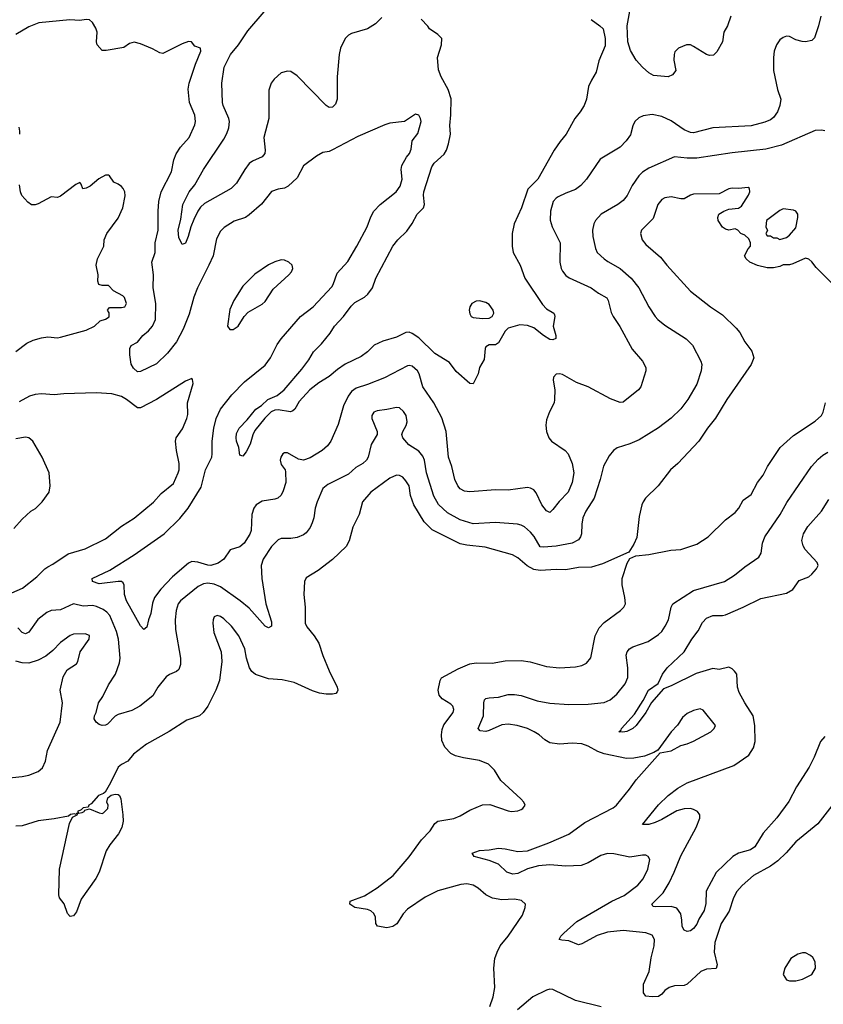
# Model space of a CAD drawing. Header units: inches. Extents: x 1771504 to 1971212, y 471788 to 643615.
# Tile 532 of 587: x 1903994 to 1909021, y 532264 to 538428. Entities that reach past the tile are written whole.
import ezdxf

# ---------------------------------------------------------------- set-up
doc = ezdxf.new("R2010")
doc.units = ezdxf.units.IN
doc.header["$MEASUREMENT"] = 0
doc.layers.add('B9503', color=7, linetype='Continuous')

msp = doc.modelspace()

# ---------------------------------------------------------------- linework, layer by layer
at = {"layer": 'B9503', "color": 5}
for points, elevation in [([(1908443, 538450), (1908422, 538390), (1908398, 538350), (1908390, 538289), (1908354, 538226), (1908333.7, 538206.3), (1908310, 538204.2), (1908290, 538209.6), (1908210, 538260.5), (1908190, 538269.6), (1908164.7, 538270), (1908116, 538250), (1908093, 538227), (1908087.3, 538210), (1908085.2, 538174.8), (1908098.8, 538110), (1908076.8, 538083.2), (1908050, 538069.3), (1907958.9, 538078.9), (1907930, 538094.5), (1907889.8, 538129.8), (1907850, 538174), (1907814.8, 538234.8), (1907798.8, 538290), (1907793.8, 538390), (1907824.2, 538550)], 320), ([(1909004.9, 538450), (1908991.4, 538388.6), (1908965.1, 538314.9), (1908950, 538298), (1908910.4, 538289.6), (1908887.9, 538292.1), (1908850, 538301.6), (1908810, 538322.9), (1908790, 538325.1), (1908770, 538317), (1908750, 538300.7), (1908727.4, 538270), (1908714.3, 538230), (1908709, 538190), (1908708.9, 538110), (1908733.7, 537990), (1908756.4, 537930), (1908748.7, 537890), (1908734.3, 537850), (1908710, 537815.8), (1908690, 537801.5), (1908654.4, 537785.6), (1908570, 537762.2), (1908330, 537749.9), (1908210, 537720.3), (1908190, 537722), (1908150, 537738), (1908070, 537793.5), (1908010, 537822.2), (1907950, 537833.1), (1907894.6, 537825.4), (1907867.6, 537812.4), (1907843, 537790), (1907830, 537764), (1907814, 537706), (1907788.5, 537670), (1907750, 537629.7), (1907624.7, 537555.3), (1907538.7, 537430), (1907503.7, 537390), (1907470, 537364.2), (1907410, 537342.6), (1907362.2, 537317.8), (1907349, 537310), (1907330.9, 537289.1), (1907313.7, 537230), (1907312.1, 537172.1), (1907325.3, 537130), (1907374.6, 537030), (1907372.4, 536910), (1907381.3, 536870), (1907390, 536852.7), (1907410, 536826.7), (1907431, 536811), (1907569.4, 536749.4), (1907615.4, 536715.4), (1907666.3, 536686.3), (1907675.6, 536670), (1907694.4, 536594.4), (1907705.7, 536570), (1907747.5, 536507.5), (1907826, 536366), (1907890.6, 536290), (1907911, 536250), (1907911.3, 536230), (1907879.5, 536130), (1907866, 536110), (1907770, 536034), (1907750, 536031.6), (1907690, 536054.3), (1907550, 536128.6), (1907477, 536157), (1907390, 536207), (1907370, 536211.6), (1907350.6, 536209.4), (1907334, 536190), (1907330.7, 536170), (1907342, 536110), (1907340.4, 536050), (1907336.4, 536030), (1907307.7, 535972.3), (1907290, 535922), (1907285.3, 535890), (1907288.7, 535850), (1907303.1, 535810), (1907320.3, 535790), (1907407, 535730), (1907424.6, 535710), (1907450.2, 535650.2), (1907459.7, 535590), (1907450.2, 535530), (1907424.7, 535470), (1907367.8, 535412.2), (1907330, 535360.7), (1907310, 535342.9), (1907290, 535353), (1907260.7, 535390), (1907224.9, 535464.9), (1907210, 535483.5), (1907190, 535495.4), (1907170, 535499.7), (1907050, 535482.2), (1906970, 535484), (1906810, 535471.6), (1906775.9, 535475.9), (1906750, 535491.3), (1906734, 535510), (1906716.9, 535550), (1906698.2, 535630), (1906675.8, 535690), (1906661.1, 535850), (1906635.2, 535935.2), (1906584, 536030), (1906516, 536130), (1906491.9, 536210), (1906481.5, 536230), (1906450, 536259.1), (1906430, 536263.5), (1906419.4, 536260.6), (1906275.2, 536184.8), (1906170, 536142.9), (1906099, 536121), (1906070, 536100.4), (1906048.4, 536070), (1906019.3, 536010), (1905986, 535894), (1905939.5, 535790), (1905919.2, 535760.8), (1905886, 535730), (1905810, 535685.1), (1905770, 535670.9), (1905737, 535677), (1905670, 535715.6), (1905650, 535715.8), (1905640.5, 535710), (1905627.4, 535690), (1905624.2, 535670), (1905630, 535642.8), (1905654.8, 535610), (1905657.1, 535597.1), (1905657.8, 535530), (1905642.7, 535477.3), (1905629.2, 535450.8), (1905608.1, 535431.9), (1905590, 535425.3), (1905510, 535412.9), (1905474, 535390), (1905458, 535370), (1905445.3, 535330), (1905441.2, 535230), (1905432.9, 535207.1), (1905398.2, 535150), (1905370, 535128.4), (1905311, 535109), (1905271, 535050), (1905234.5, 535025.5), (1905190, 535011.3), (1905170, 535012.1), (1905107.8, 535032.2), (1905070, 535035.2), (1905050, 535024.4), (1904950, 534938.9), (1904876.9, 534863.1), (1904837.7, 534810), (1904824.4, 534775.6), (1904814.6, 534710), (1904799.3, 534670), (1904790, 534625.2), (1904770, 534609.5), (1904750, 534634), (1904662.9, 534790), (1904649.8, 534830), (1904648.2, 534888.2), (1904641.6, 534901.6), (1904629.7, 534909.7), (1904610, 534910.9), (1904490, 534895.6), (1904449.5, 534910), (1904447, 534930), (1904558.6, 534981.4), (1904710, 535078.5), (1904896.9, 535210), (1904994.8, 535305.2), (1905047.2, 535370), (1905130, 535501.3), (1905157.1, 535610), (1905194.8, 535690), (1905198.8, 535710), (1905197.8, 535790), (1905207.4, 535870), (1905222.3, 535930), (1905249.8, 535990), (1905321.1, 536078.9), (1905399.6, 536160.4), (1905530, 536265.3), (1905562.9, 536310), (1905605.2, 536394.8), (1905629.7, 536430), (1905750, 536568.7), (1905830, 536630.3), (1905945.5, 536754.5), (1905955.1, 536770), (1905980.2, 536839.8), (1906045.6, 536914.4), (1906103.8, 537010), (1906167.8, 537130), (1906190, 537193), (1906209.8, 537230), (1906248.5, 537271.5), (1906348.3, 537350), (1906374.8, 537385.2), (1906386.6, 537430), (1906381, 537490), (1906384.4, 537515.6), (1906413.1, 537566.9), (1906433, 537590), (1906442.5, 537617.5), (1906449.8, 537670.2), (1906484.4, 537715.6), (1906504.7, 537790), (1906502, 537810), (1906490, 537829.2), (1906470, 537835.3), (1906402, 537790), (1906310, 537780.9), (1906278, 537770), (1906110, 537696.4), (1905950, 537612.2), (1905930, 537603.5), (1905890, 537595.6), (1905850, 537574), (1905770, 537512.3), (1905730, 537437.6), (1905674.2, 537385.8), (1905650, 537373.7), (1905610, 537366.9), (1905570, 537351.3), (1905507.2, 537272.8), (1905430, 537205.1), (1905407.3, 537190), (1905334.5, 537165.5), (1905273.6, 537126.4), (1905250, 537102.9), (1905224.9, 537055.1), (1905203.6, 536950), (1905177.8, 536890), (1905105.8, 536750), (1905082.7, 536690), (1905054.9, 536585.1), (1905016.5, 536490), (1904974.2, 536410), (1904919.3, 536340.7), (1904850, 536273.5), (1904750, 536224.8), (1904730, 536224.1), (1904705.4, 536245.4), (1904692, 536272), (1904682.3, 536330), (1904682.6, 536370), (1904691.3, 536388.7), (1904730.4, 536409.6), (1904763.5, 536450), (1904799.9, 536480.1), (1904825, 536510), (1904842.8, 536550), (1904845.5, 536650), (1904829.1, 536750), (1904829.8, 536830), (1904821.1, 536910), (1904840.9, 536970), (1904841.9, 537030), (1904860.4, 537110), (1904859.1, 537230), (1904863.7, 537290), (1904879, 537350), (1904944, 537476), (1904958.9, 537550), (1904972.8, 537587.2), (1904999.1, 537630), (1905054, 537690), (1905089.6, 537770), (1905093.6, 537790), (1905089.7, 537830), (1905056.4, 537910), (1905048.1, 537991.9), (1905054.6, 538030), (1905092.9, 538150), (1905127, 538230), (1905124, 538250), (1905090, 538261.2), (1905069.4, 538289.4), (1905050, 538291.3), (1905010, 538276), (1904890, 538215.6), (1904870, 538219.8), (1904824.5, 538244.5), (1904750, 538275.8), (1904710, 538287.1), (1904680.5, 538279.5), (1904645.5, 538254.5), (1904534.6, 538234.6), (1904510, 538234), (1904478.4, 538270), (1904475.1, 538290), (1904477.4, 538350), (1904470, 538374), (1904449.2, 538410), (1904430, 538426), (1904410, 538429.4), (1904370, 538422.9), (1904306.8, 538426.8), (1904112.8, 538407.2), (1904050, 538383.7), (1903970, 538334.5)], 340), ([(1906258.6, 538441.4), (1906219, 538401), (1906170, 538369.8), (1906070, 538342), (1906050.2, 538329.8), (1906030, 538309.4), (1906000.9, 538250), (1905991.3, 538208.7), (1905980.6, 538070), (1905980.3, 537930), (1905970, 537899.3), (1905950, 537879.6), (1905930, 537878.7), (1905910, 537889.6), (1905730, 538075.6), (1905690, 538102.7), (1905670, 538106.2), (1905630, 538096), (1905584.7, 538055.3), (1905567.6, 538030), (1905553.1, 537986.9), (1905552.9, 537810), (1905521.6, 537690), (1905530.3, 537610), (1905526.7, 537590), (1905511.1, 537568.9), (1905450, 537541.8), (1905430, 537528.4), (1905401.6, 537490), (1905350, 537403.5), (1905317.4, 537370), (1905150, 537276.2), (1905125, 537255), (1905107.6, 537230), (1905083, 537177), (1905064.5, 537130), (1905048.2, 537070), (1905030, 537029.5), (1905010, 537019.5), (1904990, 537064.5), (1904985.8, 537110), (1905001.2, 537178.8), (1905014.4, 537270), (1905054.2, 537350), (1905090, 537392.8), (1905143.1, 537490), (1905270, 537680.3), (1905290, 537714.9), (1905302.8, 537750), (1905305.6, 537790), (1905302, 537810), (1905266.5, 537890), (1905262.5, 537910), (1905257.4, 538030), (1905272.3, 538130), (1905312.9, 538210), (1905361.9, 538270), (1905421.3, 538358.7), (1905523.7, 538476.3)], 320), ([(1907569, 538429), (1907624, 538390), (1907643, 538370), (1907656.5, 538310), (1907656.2, 538263.8), (1907617.1, 538170), (1907601.1, 538098.9), (1907570, 538049.2), (1907552.4, 538010), (1907540.4, 537930), (1907524.9, 537890), (1907500.4, 537850), (1907466.7, 537810), (1907413.4, 537710), (1907375, 537665), (1907337.3, 537610), (1907236, 537430), (1907173, 537367), (1907133.4, 537250), (1907086.9, 537150), (1907075.5, 537090), (1907075.2, 537010), (1907081.3, 536970), (1907124.4, 536890), (1907153.8, 536810), (1907263.9, 536643.9), (1907290, 536617.3), (1907334.4, 536590), (1907339.1, 536579.1), (1907341.7, 536570), (1907331.5, 536510), (1907348.5, 536450), (1907348.1, 536431.9), (1907330, 536422.6), (1907310, 536426.6), (1907270, 536449.8), (1907210, 536499.3), (1907170, 536513.3), (1907123.4, 536516.6), (1907050, 536496), (1907030, 536477.2), (1906990, 536404.5), (1906970, 536391.6), (1906930, 536391.3), (1906910, 536379.3), (1906904.9, 536370), (1906899.2, 536300.8), (1906870.4, 536250), (1906862, 536210), (1906830, 536149), (1906810, 536149.4), (1906724.6, 536224.6), (1906682.3, 536282.3), (1906590, 536337.1), (1906490, 536435.9), (1906450, 536463.5), (1906430, 536471.7), (1906410, 536469.8), (1906350, 536439.9), (1906264.7, 536415.3), (1906210.5, 536390), (1906170, 536348.5), (1906130, 536318.7), (1906029.7, 536270.3), (1905982, 536238), (1905930, 536194.8), (1905865.5, 536154.5), (1905809.4, 536110.6), (1905743, 536037), (1905715.8, 535990), (1905702, 535978), (1905686.9, 535973.1), (1905610, 535985.6), (1905590, 535983.1), (1905567.6, 535972.4), (1905526.4, 535933.6), (1905464.5, 535855.5), (1905451.5, 535828.5), (1905435.3, 535770), (1905410, 535722), (1905390, 535695.3), (1905370, 535702), (1905363.6, 535750), (1905349.7, 535790), (1905347.8, 535810), (1905350, 535838), (1905367.3, 535870), (1905417.4, 535922.6), (1905471.6, 535990), (1905507, 536013), (1905545.1, 536050), (1905604.3, 536075.7), (1905648.5, 536110), (1905759.5, 536240.5), (1905801.7, 536298.3), (1905831, 536349), (1905882.3, 536397.7), (1905935.5, 536464.5), (1905962.7, 536510), (1906018.8, 536570), (1906066.4, 536633.6), (1906090, 536656.9), (1906149.8, 536690.2), (1906172.4, 536710), (1906200.9, 536750), (1906222, 536810), (1906327.2, 537010), (1906359.7, 537050), (1906415.5, 537104.5), (1906450, 537152.7), (1906479.7, 537210), (1906520.3, 537250), (1906525.2, 537270), (1906520.5, 537330), (1906523, 537350), (1906572.7, 537507.3), (1906586.6, 537530), (1906650, 537586.2), (1906663.7, 537610), (1906677, 537650), (1906688.1, 537710), (1906685.6, 537765.6), (1906691.9, 537831.9), (1906692.9, 537932.9), (1906675, 537990), (1906629.8, 538070), (1906613.1, 538113.1), (1906607.1, 538190), (1906633, 538270), (1906634.2, 538310), (1906610, 538335.6), (1906558, 538370), (1906547.6, 538387.6), (1906506, 538430)], 320), ([(1903993.6, 537710), (1903995.1, 537730), (1903990, 537755.3)], 360), ([(1909030, 537732), (1909010, 537736.2), (1908970, 537733.3), (1908758.6, 537641.4), (1908662.4, 537617.6), (1908450, 537594.4), (1908230, 537561.8), (1908170, 537560.7), (1908090, 537569.8), (1907930, 537498.7), (1907890, 537472.2), (1907867.8, 537450), (1907824.6, 537390), (1907793.9, 537326.1), (1907770, 537295.6), (1907735.5, 537270), (1907630.5, 537210), (1907596.5, 537170), (1907584.6, 537150), (1907577.3, 537110), (1907579.6, 537070), (1907595.1, 536995.1), (1907606.7, 536970), (1907650, 536930.3), (1907672.9, 536912.9), (1907750.3, 536870), (1907818.9, 536810), (1907866.3, 536750), (1907930.2, 536630.2), (1907968.7, 536570), (1907986.4, 536550), (1908030, 536514.9), (1908162.4, 536430), (1908202.6, 536390), (1908255.6, 536290), (1908261.5, 536270), (1908258, 536230), (1908230, 536147), (1908173.8, 536050), (1908130, 535991.2), (1908070, 535932.4), (1907990, 535872.2), (1907870, 535798.3), (1907810, 535772.2), (1907731.6, 535748.4), (1907708.8, 535731.2), (1907681.8, 535698.2), (1907646.5, 535633.5), (1907625.4, 535550), (1907587.6, 535432.4), (1907535.3, 535350), (1907516.1, 535310), (1907510.2, 535270), (1907509, 535210), (1907502.8, 535190), (1907488.7, 535171.3), (1907450, 535150.6), (1907350, 535131.3), (1907270, 535124.7), (1907250, 535127.2), (1907211.8, 535191.8), (1907190, 535219.2), (1907151.9, 535251.9), (1907130, 535263.5), (1907108.9, 535268.9), (1906970, 535280.2), (1906830, 535272.5), (1906750, 535297.4), (1906670, 535340.2), (1906612.9, 535392.9), (1906583.8, 535443.8), (1906539.4, 535590), (1906526.6, 535670), (1906516.2, 535696.2), (1906490, 535725.7), (1906427.2, 535767.2), (1906389.8, 535810), (1906384.8, 535830), (1906390.8, 535850), (1906412, 535888), (1906417.5, 535910), (1906410.6, 535950), (1906395, 535975), (1906370, 535996.8), (1906350, 535999.3), (1906290, 535986.4), (1906230, 535979.8), (1906209.5, 535970.5), (1906196.9, 535950), (1906197.2, 535930), (1906230.2, 535850), (1906229.1, 535830), (1906192.5, 535767.5), (1906173.5, 535690), (1906163.5, 535670), (1906140.2, 535650), (1906096.7, 535623.3), (1906050, 535582.9), (1905921.2, 535518.8), (1905890, 535492.8), (1905853.8, 535410), (1905842.8, 535370), (1905834, 535310), (1905823, 535277), (1905810, 535249.5), (1905785.3, 535214.7), (1905770, 535202.6), (1905730, 535186.2), (1905690, 535179.8), (1905630, 535180.4), (1905610, 535171.5), (1905570, 535129.7), (1905517.1, 535050), (1905503.9, 535010), (1905509, 534929), (1905533.4, 534770), (1905570, 534657.3), (1905569, 534631), (1905550, 534621), (1905530, 534630.8), (1905430, 534744.2), (1905374, 534790), (1905250, 534877), (1905210, 534893.6), (1905170, 534899.8), (1905144.6, 534895.4), (1905110, 534879.8), (1904999, 534790), (1904985.2, 534770), (1904973, 534730), (1904966.5, 534670), (1904968.4, 534610), (1905000.3, 534430), (1904999.5, 534390), (1904990, 534359.3), (1904973.7, 534346.3), (1904930, 534328.4), (1904910, 534312.8), (1904858.9, 534250), (1904825.8, 534194.2), (1904744.9, 534130), (1904696.1, 534103.9), (1904610, 534078.7), (1904590, 534067), (1904542.3, 534017.7), (1904530, 534010.5), (1904510, 534009.1), (1904490, 534016.2), (1904472.4, 534030), (1904459.6, 534050), (1904460.7, 534070), (1904471.4, 534090), (1904486.2, 534150), (1904512.8, 534190), (1904550, 534264.4), (1904592.1, 534330), (1904618.6, 534401.4), (1904622.7, 534430), (1904610.9, 534550), (1904598.6, 534598.6), (1904557.9, 534697.9), (1904539.5, 534719.5), (1904515.6, 534735.6), (1904474.6, 534754.6), (1904450, 534759.9), (1904390, 534756.3), (1904330, 534771.1), (1904250, 534733.7), (1904190, 534729), (1904162.9, 534717.1), (1904107.5, 534672.5), (1904050, 534594), (1904030, 534582.9), (1904010, 534591), (1903981.2, 534621.2)], 360), ([(1903970, 536350.2), (1904038, 536402), (1904078.6, 536421.4), (1904130, 536436.5), (1904170, 536442), (1904230, 536436.8), (1904250, 536439.3), (1904410, 536483.5), (1904462, 536510), (1904496.6, 536543.4), (1904530, 536552.4), (1904553.4, 536566.6), (1904553, 536593), (1904543.7, 536610), (1904555.1, 536624.9), (1904630, 536625), (1904651.6, 536630), (1904661.1, 536650), (1904650, 536689.2), (1904639.7, 536699.7), (1904580.9, 536730), (1904550, 536764), (1904510, 536762.7), (1904488.7, 536770), (1904482.7, 536790), (1904484.5, 536830), (1904472.3, 536890), (1904480.9, 536930), (1904520.7, 537010), (1904522.7, 537050), (1904538.4, 537090), (1904610, 537184.9), (1904639.6, 537250), (1904654.5, 537325.5), (1904650.8, 537350.8), (1904642, 537370), (1904630, 537383), (1904610, 537398.7), (1904582, 537410), (1904555.3, 537450), (1904550, 537454), (1904530, 537454.5), (1904489, 537431), (1904434.4, 537385.6), (1904410, 537372.3), (1904389.1, 537369.1), (1904378.6, 537398.6), (1904370, 537408.7), (1904344.4, 537395.6), (1904250, 537323.7), (1904230, 537314), (1904190, 537318), (1904110, 537274), (1904090, 537268.3), (1904068.4, 537268.4), (1904045.2, 537285.2), (1904007.7, 537327.7), (1903999.7, 537350), (1903993.5, 537393.5)], 360), ([(1909086.2, 536766.2), (1908976.3, 536876.3), (1908950, 536912.3), (1908930, 536929.2), (1908910, 536934), (1908830, 536899), (1908810, 536894), (1908770, 536894), (1908750, 536882), (1908710, 536873.2), (1908670, 536874), (1908610, 536889), (1908562, 536910), (1908538, 536930), (1908528.7, 536950), (1908550, 536994), (1908566, 537010), (1908566, 537030), (1908555.3, 537055.3), (1908530, 537078), (1908506, 537090), (1908486, 537110), (1908470, 537118), (1908430, 537109), (1908410, 537115.3), (1908390, 537129), (1908364, 537170), (1908362, 537190), (1908368, 537210), (1908398, 537230), (1908430, 537240.7), (1908490, 537247.3), (1908510, 537261), (1908553.2, 537330), (1908561.2, 537350), (1908559, 537370), (1908550, 537377.2), (1908490, 537371.2), (1908450, 537373.5), (1908430, 537367.8), (1908370, 537337.4), (1908210, 537335.1), (1908190, 537329.5), (1908150, 537306.3), (1908130, 537305.7), (1908070, 537318.7), (1908030, 537313.3), (1908010, 537303), (1907984.9, 537270), (1907957.1, 537182.9), (1907884.2, 537110), (1907878, 537090), (1907888.7, 537050), (1907910, 537020.4), (1908002, 536942), (1908041.3, 536890), (1908190, 536728), (1908316.3, 536630), (1908390, 536579.3), (1908476.2, 536496.2), (1908498, 536470), (1908530, 536411), (1908573.2, 536353.2), (1908586, 536310), (1908570.8, 536270), (1908418, 536050), (1908346.5, 535933.5), (1908296.5, 535870), (1908242.4, 535790), (1908110.3, 535649.7), (1908064.9, 535610), (1907987.3, 535510), (1907908.6, 535431.4), (1907894, 535410), (1907885.5, 535390), (1907870, 535318), (1907854, 535186), (1907835.5, 535144.5), (1907805.4, 535094.6), (1907639.7, 535020.3), (1907570, 534999.7), (1907490, 534998.9), (1907410, 534983.5), (1907350, 534986.3), (1907250, 534980.2), (1907210, 534985.8), (1907167.7, 535007.7), (1907110, 535059.1), (1907077.2, 535077.2), (1906905.2, 535125.2), (1906790, 535137.7), (1906750, 535146.2), (1906573.4, 535233.4), (1906524.3, 535284.3), (1906460.3, 535390), (1906437.8, 535450), (1906429.8, 535509.8), (1906410, 535540.7), (1906390, 535563.7), (1906370, 535575.1), (1906350, 535577), (1906310, 535557), (1906190, 535469.6), (1906138.7, 535410), (1906117.4, 535330), (1906077.4, 535250), (1906054.8, 535165.2), (1906035.3, 535130), (1905951, 535049), (1905860.4, 534979.6), (1905785.4, 534934.6), (1905774.4, 534910), (1905771.7, 534830), (1905779, 534750), (1905780.6, 534650), (1905790, 534626.7), (1905835.3, 534570), (1905864.2, 534524.2), (1905890, 534446.8), (1905930, 534350.8), (1905980.5, 534250), (1905984, 534230), (1905979.9, 534220.1), (1905970.5, 534209.5), (1905950, 534204.5), (1905910, 534204.7), (1905870, 534211.2), (1905825.7, 534225.7), (1905710, 534278), (1905634.7, 534294.7), (1905550, 534301.4), (1905468.1, 534328.1), (1905446.4, 534346.4), (1905430.8, 534370.8), (1905412.4, 534430), (1905401.7, 534490), (1905365.4, 534570), (1905318.9, 534630), (1905270, 534676.9), (1905250, 534691.3), (1905230, 534696.9), (1905210.4, 534689.6), (1905203.1, 534670), (1905202, 534650), (1905208.6, 534591.4), (1905253.1, 534470), (1905258.9, 534410), (1905244, 534290), (1905221.5, 534230), (1905171.5, 534130), (1905142, 534090), (1905118.7, 534070), (1905038.4, 534041.6), (1904928.5, 533971.5), (1904787.3, 533892.7), (1904706, 533830), (1904670, 533785.2), (1904630, 533765.2), (1904610, 533749.2), (1904562.8, 533650), (1904527.7, 533592.3), (1904517.4, 533582.6), (1904487.2, 533570), (1904441.5, 533518.5), (1904426.8, 533510), (1904422, 533498), (1904390, 533493), (1904378.8, 533481.2), (1904356, 533470), (1904360.7, 533460.7), (1904384, 533464), (1904397.2, 533470), (1904401.5, 533478.5), (1904430, 533487.7), (1904490, 533463), (1904510, 533458.8), (1904518, 533462), (1904545.2, 533490), (1904546.6, 533510), (1904539.6, 533530), (1904544.2, 533555.8), (1904566.5, 533573.5), (1904590, 533579), (1904610, 533577), (1904618.4, 533570), (1904626, 533550), (1904639.6, 533450), (1904640.2, 533410), (1904632.3, 533370), (1904612.3, 533330), (1904557.9, 533262.1), (1904535.3, 533224.7), (1904491.9, 533090), (1904470.4, 533050.4), (1904378.7, 532921.3), (1904350, 532843.6), (1904330, 532818), (1904310, 532813.6), (1904293.1, 532833.1), (1904271.7, 532891.7), (1904243.1, 532930), (1904239.3, 532950), (1904242, 533110), (1904304.4, 533395.6), (1904324.1, 533435.9), (1904354, 533450), (1904358, 533458), (1904350, 533458), (1904347.1, 533452.9), (1904335.9, 533455.9), (1904311, 533451), (1904298, 533442), (1904210, 533424.1), (1904110, 533411.6), (1904010, 533380.7), (1903970, 533378.3)], 380), ([(1903790, 534772.4), (1904012, 534868), (1904101.1, 534938.9), (1904150, 534989), (1904170, 535002.8), (1904201.3, 535018.7), (1904297.2, 535082.8), (1904404.1, 535115.9), (1904530, 535178.5), (1904630, 535256.5), (1904710, 535307.9), (1904830, 535406.3), (1904878.2, 535461.8), (1904954.9, 535525.1), (1904985.1, 535590), (1904990.8, 535610), (1904991.9, 535650), (1904975, 535730), (1904968.4, 535790), (1904972.8, 535810), (1905012.8, 535867.2), (1905040.2, 535930), (1905044.7, 535955.3), (1905043.5, 536030), (1905078.7, 536150), (1905075.6, 536175.6), (1905070, 536181.2), (1905030, 536165.6), (1904849.2, 536050.8), (1904750, 535998), (1904730, 535996.9), (1904661.6, 536050), (1904630, 536068.6), (1904570, 536085.8), (1904472.7, 536092.7), (1904270, 536084.6), (1904210, 536078.2), (1904130, 536085.6), (1904090, 536081.7), (1904056, 536070), (1903990, 536035)], 360), ([(1906935.4, 532250), (1906955.3, 532310), (1906966.5, 532370), (1906960.8, 532490), (1906967.2, 532550), (1906979.8, 532590), (1906999.8, 532630), (1907049.7, 532690), (1907138.3, 532821.7), (1907156, 532870), (1907157.2, 532890), (1907132.8, 532912.8), (1907090, 532922.4), (1907010, 532918.7), (1906951.7, 532928.3), (1906910, 532948.7), (1906861.3, 532990), (1906830, 533008.7), (1906790, 533018.4), (1906753.2, 533013.2), (1906610, 532974.2), (1906530, 532935), (1906420.2, 532859.8), (1906393.4, 532830), (1906352.9, 532767.1), (1906328, 532750), (1906290, 532743.2), (1906232.6, 532752.6), (1906221.3, 532770), (1906219.3, 532810), (1906210, 532832.4), (1906190, 532848.6), (1906170, 532856.8), (1906089.6, 532870), (1906059.7, 532890), (1906061.6, 532910), (1906150, 532943.2), (1906230, 532992.9), (1906330.4, 533069.6), (1906430, 533187.4), (1906507.3, 533292.7), (1906560.7, 533350), (1906590, 533394.8), (1906609, 533410), (1906710, 533426), (1906750, 533443), (1906810, 533479.3), (1906890, 533512.4), (1906934.6, 533514.6), (1907050, 533474), (1907070, 533470.7), (1907110, 533474.8), (1907130, 533482.8), (1907142, 533490), (1907155.3, 533510), (1907148, 533530), (1907128.7, 533550), (1907004.1, 533664.1), (1906964, 533730), (1906926.8, 533766.8), (1906869.6, 533789.6), (1906770, 533805.7), (1906719.6, 533819.6), (1906690, 533833.7), (1906653, 533873), (1906634.8, 533914.8), (1906631.6, 533950), (1906635.9, 533984.1), (1906647, 534013), (1906705.6, 534090), (1906709.6, 534110), (1906702.9, 534130), (1906690, 534142.9), (1906636.2, 534176.2), (1906618, 534198), (1906612.7, 534230), (1906624, 534290), (1906632.7, 534307.3), (1906735.9, 534364.1), (1906810, 534394.9), (1906850, 534402.3), (1906950, 534399.6), (1907030, 534413.4), (1907130, 534416.5), (1907186.8, 534406.8), (1907290, 534379.5), (1907370, 534370.3), (1907470, 534376.5), (1907510, 534384.9), (1907540.5, 534399.5), (1907566.5, 534433.5), (1907594.5, 534570), (1907618.6, 534621.4), (1907650, 534654.9), (1907752.3, 534730), (1907772.7, 534750), (1907782.7, 534770), (1907779.5, 534810), (1907763.7, 534890), (1907763.7, 534930), (1907793.6, 535026.4), (1907810, 535054), (1907848.7, 535071.3), (1907930, 535078.8), (1908066.4, 535106.4), (1908130, 535110.4), (1908230, 535144.4), (1908300.9, 535190), (1908410, 535296.3), (1908470, 535342), (1908493.3, 535370), (1908519.4, 535420.6), (1908570, 535454.9), (1908608.4, 535530), (1908644.2, 535575.8), (1908672.2, 535630), (1908751.2, 535750), (1908835.2, 535824.8), (1908970, 535915.3), (1909009.7, 535950), (1909019.3, 535970), (1909034.8, 536030)], 380), ([(1903956.6, 535243.4), (1904010, 535301), (1904064, 535350), (1904091.9, 535368.1), (1904134, 535410), (1904177.2, 535470), (1904185.2, 535510), (1904177.2, 535590), (1904135.1, 535690), (1904075.1, 535790), (1904050, 535809.5), (1904030, 535815.1), (1903970, 535803.5)], 380), ([(1909090, 533524), (1908986.3, 533393.7), (1908850, 533280.5), (1908788.3, 533211.7), (1908737.1, 533162.9), (1908690.9, 533129.1), (1908585.3, 533070), (1908512.5, 533007.5), (1908480.3, 532970), (1908459.6, 532930), (1908432.8, 532847.2), (1908382.8, 532770), (1908342, 532650), (1908339.1, 532590), (1908357.4, 532510), (1908351.3, 532488.7), (1908290, 532483.1), (1908254.9, 532470), (1908170, 532389.8), (1908150, 532382.4), (1908090, 532379.3), (1908056.3, 532370), (1908030, 532351.2), (1908010, 532327), (1907990, 532311.6), (1907950.3, 532309.7), (1907910, 532314.3), (1907896.6, 532336.6), (1907896.3, 532390), (1907932.6, 532470), (1907944.5, 532555.5), (1907963.5, 532630), (1907965.1, 532670), (1907950, 532696.9), (1907910.7, 532710.7), (1907770, 532725.6), (1907670, 532715), (1907606.5, 532693.5), (1907510, 532641.5), (1907490, 532636.1), (1907430, 532660.3), (1907384.4, 532664.4), (1907368.7, 532670), (1907379.6, 532690), (1907398, 532710), (1907478.7, 532781.3), (1907697.6, 532910), (1907774.8, 532945.2), (1907860.5, 533010), (1907895.1, 533050), (1907923.9, 533110), (1907935.8, 533170), (1907926, 533190), (1907910, 533197.4), (1907890, 533197.2), (1907810, 533184.1), (1907710, 533206), (1907670, 533206.8), (1907630, 533195), (1907549.6, 533150.4), (1907506.4, 533133.6), (1907410, 533127.9), (1907310, 533136.2), (1907238.8, 533130), (1907170, 533111.5), (1907110, 533082.3), (1907078.5, 533078.5), (1907040.4, 533090), (1906990, 533140.7), (1906930, 533163.5), (1906836, 533190), (1906825.2, 533210), (1906870, 533226.3), (1906930, 533230.2), (1906990, 533241), (1907030, 533237.5), (1907110, 533220.2), (1907170, 533225.2), (1907305, 533275), (1907430, 533329.2), (1907530, 533402), (1907706, 533494), (1907726.6, 533510), (1907808.3, 533610), (1907849.7, 533670), (1908001.5, 533838.5), (1908070, 533850.4), (1908130, 533883.7), (1908170, 533893.4), (1908210, 533910.3), (1908317, 533970), (1908338.4, 533990), (1908347, 534010), (1908270, 534105.6), (1908250, 534113), (1908210, 534103.5), (1908170, 534084.7), (1908140.4, 534059.6), (1908108.3, 534011.7), (1908068.7, 533970), (1907985.2, 533854.8), (1907959.9, 533840.1), (1907902, 533818), (1907835.5, 533804.5), (1907790, 533802), (1907650, 533831.7), (1907610, 533846.8), (1907550, 533879.8), (1907510, 533893.6), (1907450, 533899.1), (1907370, 533892.9), (1907310, 533901.1), (1907278.6, 533918.6), (1907243.9, 533950), (1907213, 533970), (1907169.9, 533989.9), (1907105.2, 534010), (1907050, 534017), (1907010, 534013.4), (1906930, 533977.7), (1906910, 533972.2), (1906875.2, 533975.2), (1906862.7, 533990), (1906895.9, 534070), (1906897.1, 534150), (1906902, 534170), (1906910, 534177.4), (1906930, 534181.8), (1906990, 534186.2), (1907050, 534203.2), (1907090, 534204.2), (1907130, 534196.5), (1907230, 534164.1), (1907309.4, 534149.4), (1907430, 534139.7), (1907550, 534141.8), (1907650, 534152.6), (1907687.6, 534170), (1907730, 534204.6), (1907782.4, 534270), (1907797.7, 534310), (1907798.9, 534370), (1907787.4, 534450), (1907793.3, 534470), (1907809.6, 534490), (1907830, 534501.7), (1907924.5, 534535.5), (1907990, 534577.8), (1908010, 534596.9), (1908032.8, 534630), (1908052.7, 534670), (1908068.5, 534750), (1908078.9, 534770), (1908210, 534854.2), (1908402.9, 534910), (1908465.6, 534950), (1908530, 535001.7), (1908617.6, 535062.4), (1908632.1, 535087.9), (1908640.9, 535150), (1908655.4, 535190), (1908751, 535330), (1908793.8, 535406.2), (1908948.3, 535630), (1908990, 535676.5), (1909018.8, 535701.2), (1909050, 535720.3)], 360), ([(1909030, 533940.8), (1909003, 533910), (1908963.5, 533810), (1908931.9, 533748.1), (1908854.1, 533625.9), (1908805.7, 533534.3), (1908729.5, 533430.5), (1908644.7, 533335.3), (1908591.8, 533250), (1908564.9, 533230), (1908490.7, 533209.3), (1908454.9, 533190), (1908350, 533088.4), (1908288.8, 532971.2), (1908286.2, 532893.8), (1908276.8, 532850), (1908243.3, 532796.7), (1908230, 532765.1), (1908210, 532738), (1908190, 532724.2), (1908170, 532719.6), (1908150, 532727), (1908137.4, 532750), (1908136.4, 532790), (1908129.1, 532829.1), (1908105.8, 532865.8), (1908070, 532875.9), (1907970, 532873.3), (1907956.6, 532876.6), (1907948, 532890), (1908018.4, 532961.6), (1908056.5, 533023.5), (1908088.9, 533090), (1908130, 533194), (1908226.6, 533370), (1908248.5, 533428.5), (1908248.7, 533450), (1908233.7, 533470), (1908210, 533484), (1908190, 533489.9), (1908150, 533488.4), (1908104.8, 533475.2), (1908010, 533419.7), (1907970, 533402.7), (1907929.7, 533389.7), (1907889, 533390), (1907990, 533511.7), (1908050, 533570.3), (1908110, 533617.8), (1908169.2, 533650.8), (1908461.8, 533758.2), (1908556.2, 533823.8), (1908585.3, 533870), (1908595.7, 533910), (1908593.2, 534010), (1908581.5, 534070), (1908529.8, 534150), (1908494.8, 534214.8), (1908483.5, 534250), (1908479.3, 534330), (1908465.7, 534350), (1908450, 534364.7), (1908430, 534373.6), (1908370, 534359.7), (1908330, 534365), (1908225, 534335), (1908070, 534257.2), (1908021.8, 534238.2), (1907945.9, 534154.1), (1907910, 534091.2), (1907850, 534008.8), (1907830, 533989.8), (1907792, 533972), (1907767.4, 533967.4), (1907741.2, 533970), (1907757.2, 533982.8), (1907758.4, 533990), (1907839.1, 534080.9), (1907894.8, 534165.2), (1907927.4, 534230), (1907987.6, 534272.4), (1908015.6, 534330), (1908043.5, 534370), (1908150, 534470.4), (1908198.5, 534550), (1908238.3, 534601.7), (1908265.1, 534654.9), (1908290, 534681.7), (1908330, 534697.6), (1908390, 534697.2), (1908410, 534701.6), (1908520.7, 534750), (1908630, 534804.7), (1908790, 534838.6), (1908830, 534860.3), (1908870, 534917), (1908930, 534939.6), (1908950, 534957.4), (1908979.1, 534990), (1908988.3, 535010), (1908981.7, 535030), (1908907.2, 535110), (1908894.1, 535134.1), (1908887, 535167), (1908896.8, 535210), (1908924.8, 535255.2), (1909009.7, 535350), (1909055.7, 535424.3)], 340), ([(1903910, 533678.6), (1904010, 533690.2), (1904050, 533699.2), (1904110, 533722), (1904135.9, 533744.1), (1904154.6, 533785.4), (1904168.2, 533851.8), (1904246.3, 534030), (1904260.7, 534150), (1904246.5, 534230), (1904266.2, 534313.8), (1904290, 534357.1), (1904350, 534395.5), (1904357.7, 534410), (1904372.6, 534470), (1904427.8, 534550), (1904430, 534572.3), (1904402.7, 534582.7), (1904330, 534580.4), (1904310, 534572.6), (1904250, 534529.7), (1904200.6, 534479.4), (1904156.9, 534443.1), (1904110, 534417.2), (1904050, 534400.3), (1904010, 534400.8), (1903970, 534411)], 380), ([(1907631.1, 532248.9), (1907470, 532286.6), (1907330, 532356), (1907310, 532358), (1907290, 532352), (1907203.8, 532310), (1907108.8, 532230)], 380)]:
    msp.add_lwpolyline(points, dxfattribs=dict(at, elevation=elevation))
for points, elevation in [([(1908770, 537244), (1908750, 537234), (1908664.7, 537170), (1908662, 537130), (1908672, 537108), (1908662, 537090), (1908670, 537074), (1908690, 537074), (1908710, 537062), (1908730, 537062), (1908750, 537052), (1908790, 537064.7), (1908810, 537078), (1908850, 537124.7), (1908862.7, 537190), (1908861.2, 537210), (1908850, 537228.7), (1908835.5, 537235.5)], 380), ([(1905630, 536924), (1905590, 536912.7), (1905550, 536892.7), (1905464.7, 536835.3), (1905390, 536759.3), (1905332.7, 536670), (1905307.5, 536612.5), (1905294, 536510), (1905308, 536488), (1905330, 536487.7), (1905360.9, 536510), (1905397.6, 536570), (1905423.5, 536596.5), (1905510, 536646.7), (1905530, 536664.4), (1905580, 536740), (1905677.2, 536830), (1905693.2, 536850), (1905702, 536870), (1905698, 536890), (1905678, 536910), (1905650, 536922)], 360), ([(1906870, 536666.9), (1906850, 536666.3), (1906822.4, 536650), (1906808.9, 536630), (1906806.3, 536610), (1906810, 536586), (1906819.1, 536570), (1906830, 536563.1), (1906890, 536556.5), (1906930, 536559.3), (1906949.2, 536570), (1906960.9, 536590), (1906956.2, 536610), (1906930, 536644.2), (1906910, 536657.2)], 320), ([(1908910, 532586), (1908890, 532586), (1908862, 532578), (1908818.8, 532550), (1908780.7, 532490), (1908770.9, 532450.9), (1908790, 532418), (1908810, 532411), (1908850, 532410.7), (1908890, 532422), (1908948.7, 532450), (1908973.2, 532490), (1908969.2, 532530), (1908955.9, 532555.9), (1908942, 532570)], 380)]:
    msp.add_lwpolyline(points, close=True, dxfattribs=dict(at, elevation=elevation))

doc.saveas('drawing.dxf')
